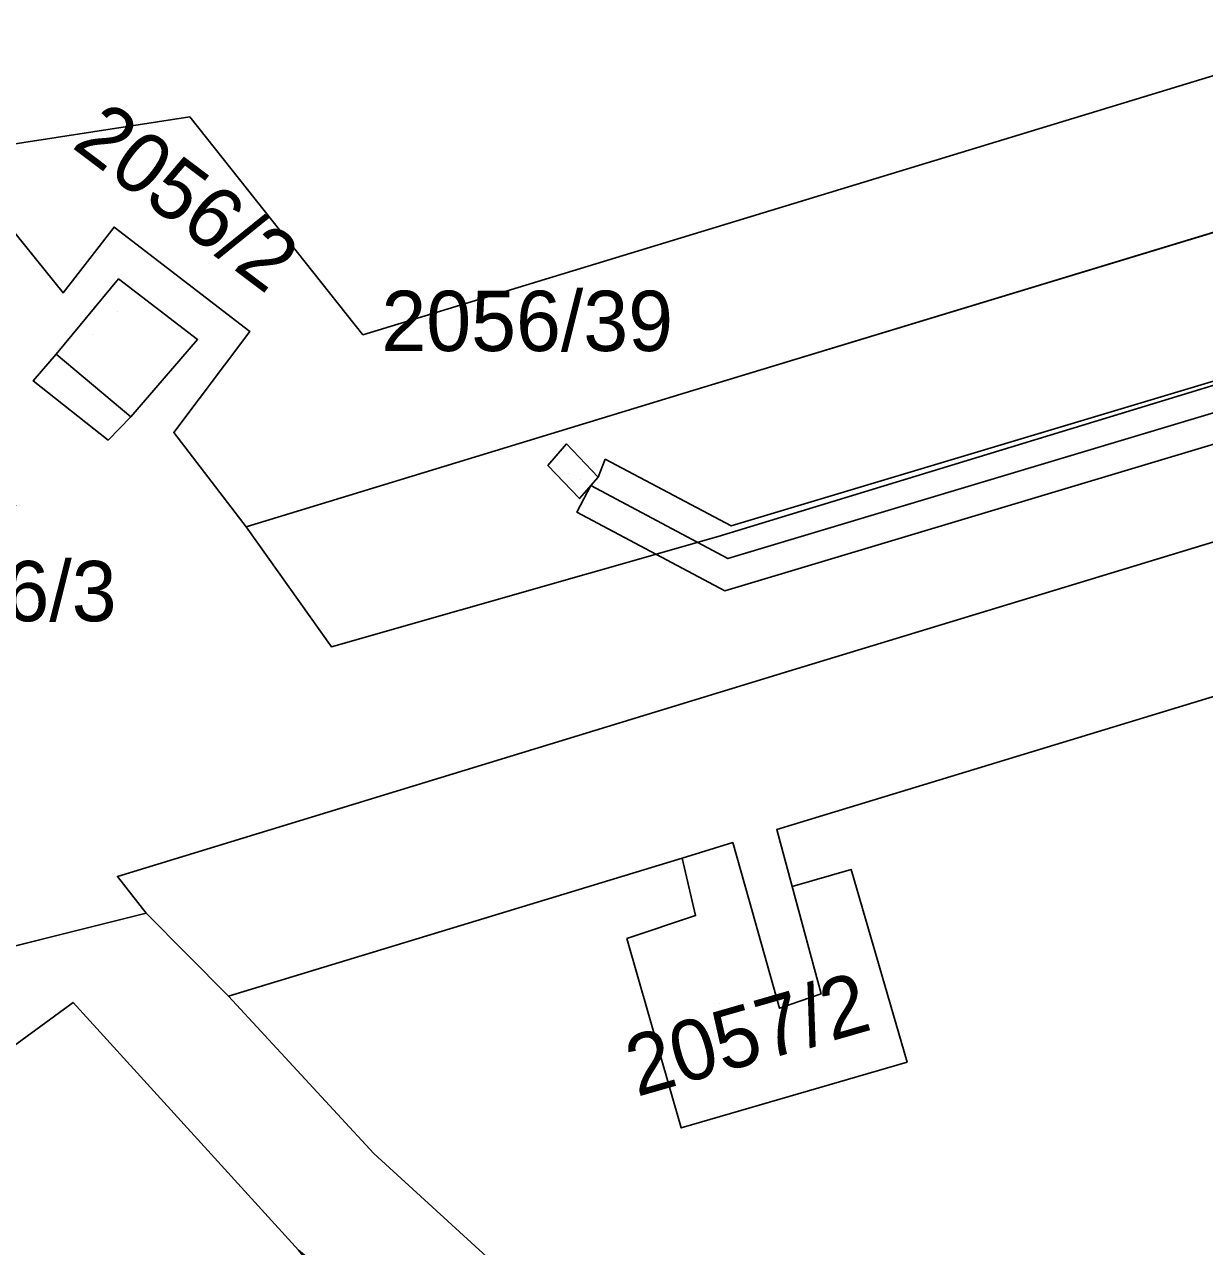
# Model space of a CAD drawing. Extents: x -263423 to -261326, y -1240067 to -1237864.
# Drawn here: x -262366.61 to -262327.49, y -1239447.04 to -1239406.52 of the extents above; entities that cross this region are included whole.
import ezdxf

# ---------------------------------------------------------------- set-up
doc = ezdxf.new("R2010")
doc.units = 0
for name, color, linetype in [('body_kn', 7, 'Continuous'), ('kladpar_druhypozemkov', 7, 'Continuous'), ('kladpar_hranice', 7, 'Continuous'), ('kladpar_parcelnecisla', 7, 'Continuous'), ('kladpar_plochy', 7, 'Continuous'), ('kladpar_sipky', 7, 'Continuous'), ('tarchy_linie', 7, 'Continuous'), ('zappar_hrandruhpozemk', 7, 'Continuous')]:
    doc.layers.add(name, color=color, linetype=linetype)

msp = doc.modelspace()

# ---------------------------------------------------------------- linework, layer by layer
at = {"layer": 'body_kn'}
for p, q in [((-262361.13, -1239409.58), (-262361.13, -1239409.58)), ((-262363.64, -1239413.24), (-262363.64, -1239413.24)), ((-262363.49, -1239414.96), (-262363.49, -1239414.96)), ((-262365.33, -1239415.42), (-262365.33, -1239415.42)), ((-262359.14, -1239416.7), (-262359.14, -1239416.7)), ((-262355.39, -1239416.81), (-262355.39, -1239416.81)), ((-262360.87, -1239416.97), (-262360.87, -1239416.97)), ((-262360.87, -1239416.97), (-262360.87, -1239416.97)), ((-262365.56, -1239417.45), (-262365.56, -1239417.45)), ((-262365.56, -1239417.45), (-262365.56, -1239417.45)), ((-262366.32, -1239418.34), (-262366.32, -1239418.34)), ((-262344.71, -1239418.73), (-262344.71, -1239418.73)), ((-262363.08, -1239419.53), (-262363.08, -1239419.53)), ((-262361.66, -1239420.05), (-262361.66, -1239420.05)), ((-262363.83, -1239420.3), (-262363.83, -1239420.3)), ((-262348.64, -1239420.43), (-262348.64, -1239420.43)), ((-262347.36, -1239420.93), (-262347.36, -1239420.93)), ((-262347.36, -1239420.93), (-262347.36, -1239420.93)), ((-262349.26, -1239421.14), (-262349.26, -1239421.14)), ((-262349.26, -1239421.14), (-262349.26, -1239421.14)), ((-262347.59, -1239421.53), (-262347.59, -1239421.53)), ((-262347.83, -1239421.81), (-262347.83, -1239421.81)), ((-262347.83, -1239421.81), (-262347.83, -1239421.81)), ((-262348.21, -1239422.24), (-262348.21, -1239422.24)), ((-262348.3, -1239422.69), (-262348.3, -1239422.69)), ((-262359.26, -1239423.18), (-262359.26, -1239423.18)), ((-262343.18, -1239423.15), (-262343.18, -1239423.15)), ((-262343.61, -1239423.5), (-262343.61, -1239423.5)), ((-262343.29, -1239424.23), (-262343.29, -1239424.23)), ((-262343.39, -1239425.3), (-262343.39, -1239425.3)), ((-262356.43, -1239427.16), (-262356.43, -1239427.16)), ((-262341.27, -1239427.97), (-262341.27, -1239427.97)), ((-262341.67, -1239433.22), (-262341.67, -1239433.22)), ((-262343.13, -1239433.65), (-262343.13, -1239433.65)), ((-262344.81, -1239434.17), (-262344.81, -1239434.17)), ((-262339.21, -1239434.54), (-262339.21, -1239434.54)), ((-262363.53, -1239434.77), (-262363.53, -1239434.77)), ((-262363.53, -1239434.77), (-262363.53, -1239434.77)), ((-262341.16, -1239435.1), (-262341.16, -1239435.1)), ((-262341.16, -1239435.1), (-262341.16, -1239435.1)), ((-262342.6, -1239435.52), (-262342.6, -1239435.52)), ((-262362.57, -1239435.99), (-262362.57, -1239435.99)), ((-262344.36, -1239436.07), (-262344.36, -1239436.07)), ((-262346.64, -1239436.83), (-262346.64, -1239436.83)), ((-262359.85, -1239438.74), (-262359.85, -1239438.74)), ((-262359.85, -1239438.74), (-262359.85, -1239438.74)), ((-262340.2, -1239438.67), (-262340.2, -1239438.67)), ((-262365, -1239438.95), (-262365, -1239438.95)), ((-262341.58, -1239439.14), (-262341.58, -1239439.14)), ((-262337.35, -1239440.93), (-262337.35, -1239440.93)), ((-262344.84, -1239443.11), (-262344.84, -1239443.11)), ((-262355.03, -1239443.96), (-262355.03, -1239443.96))]:
    msp.add_line(p, q, dxfattribs=at)
at = {"layer": 'kladpar_druhypozemkov'}
for p, q in [((-262364.34, -1239416.8), (-262364.34, -1239416.8)), ((-262348.18, -1239421.6), (-262348.18, -1239421.6)), ((-262343.57, -1239439), (-262343.57, -1239439))]:
    msp.add_line(p, q, dxfattribs=at)
at = {"layer": 'kladpar_hranice'}
for points in [[(-262366.18, -1239401.59), (-262336.05, -1239392.73), (-262319.25, -1239386.87), (-262302.91, -1239379.81), (-262299.84, -1239383.81), (-262295.63, -1239386.64), (-262290.74, -1239387.97), (-262285.71, -1239387.69), (-262283.91, -1239395.07), (-262324.1, -1239407.27), (-262355.39, -1239416.81), (-262361.13, -1239409.58), (-262368.79, -1239410.77), (-262366.18, -1239401.59)], [(-262270.85, -1239396.28), (-262224.81, -1239382.3), (-262223.72, -1239387.01), (-262239.08, -1239391.69), (-262276.13, -1239402.95), (-262304.04, -1239411.42), (-262343.61, -1239423.5)], [(-262363.64, -1239413.24), (-262359.14, -1239416.7), (-262361.66, -1239420.05), (-262359.26, -1239423.18), (-262356.43, -1239427.16), (-262343.61, -1239423.5), (-262304.04, -1239411.42), (-262276.13, -1239402.95), (-262239.08, -1239391.69), (-262223.72, -1239387.01), (-262222.44, -1239391.89), (-262275.41, -1239407.91), (-262341.27, -1239427.97), (-262363.53, -1239434.77)], [(-262359.85, -1239438.74), (-262362.57, -1239435.99), (-262363.53, -1239434.77), (-262341.27, -1239427.97), (-262275.41, -1239407.91), (-262222.44, -1239391.89), (-262220.93, -1239396.45), (-262268.15, -1239410.83), (-262271.9, -1239411.97), (-262274.59, -1239412.78), (-262341.67, -1239433.22), (-262341.16, -1239435.1), (-262340.2, -1239438.67), (-262341.58, -1239439.14), (-262342.6, -1239435.52), (-262343.13, -1239433.65), (-262344.81, -1239434.17), (-262359.85, -1239438.74)], [(-262283.91, -1239395.07), (-262282.74, -1239399.91), (-262344.71, -1239418.73), (-262359.26, -1239423.18), (-262361.66, -1239420.05), (-262359.14, -1239416.7), (-262363.64, -1239413.24), (-262365.33, -1239415.42), (-262368.87, -1239411.03), (-262368.79, -1239410.77), (-262361.13, -1239409.58), (-262355.39, -1239416.81), (-262324.1, -1239407.27), (-262283.91, -1239395.07)], [(-262343.61, -1239423.5), (-262356.43, -1239427.16), (-262359.26, -1239423.18), (-262344.71, -1239418.73), (-262282.74, -1239399.91), (-262270.85, -1239396.28)], [(-262363.53, -1239434.77), (-262362.57, -1239435.99), (-262369.47, -1239437.71), (-262369.84, -1239437.41), (-262371.2, -1239434.23), (-262375.47, -1239429.86), (-262375.98, -1239430), (-262376.33, -1239430.08), (-262377.98, -1239427.75), (-262378.35, -1239427.14), (-262379.19, -1239426.25), (-262378.65, -1239424.55), (-262375.2, -1239423.96), (-262376.08, -1239427.01), (-262373.31, -1239426.46), (-262372.48, -1239423.56), (-262366.9, -1239422.48), (-262370.73, -1239417.47), (-262368.87, -1239411.03), (-262365.33, -1239415.42), (-262363.64, -1239413.24)], [(-262359.85, -1239438.74), (-262344.81, -1239434.17), (-262344.36, -1239436.07), (-262346.64, -1239436.83), (-262344.84, -1239443.11), (-262337.35, -1239440.93), (-262339.21, -1239434.54), (-262341.16, -1239435.1), (-262341.67, -1239433.22), (-262274.59, -1239412.78)], [(-262360.87, -1239416.97), (-262363.08, -1239419.53), (-262363.83, -1239420.3), (-262366.32, -1239418.34), (-262365.56, -1239417.45), (-262363.49, -1239414.96), (-262360.87, -1239416.97)], [(-262363.49, -1239414.96), (-262365.56, -1239417.45), (-262366.32, -1239418.34), (-262363.83, -1239420.3), (-262363.08, -1239419.53), (-262360.87, -1239416.97), (-262363.49, -1239414.96)], [(-262348.21, -1239422.24), (-262347.59, -1239421.53), (-262348.64, -1239420.43), (-262349.26, -1239421.14), (-262348.21, -1239422.24)], [(-262349.26, -1239421.14), (-262348.64, -1239420.43), (-262347.59, -1239421.53), (-262348.21, -1239422.24), (-262349.26, -1239421.14)], [(-262341.16, -1239435.1), (-262339.21, -1239434.54), (-262337.35, -1239440.93), (-262344.84, -1239443.11), (-262346.64, -1239436.83), (-262344.36, -1239436.07), (-262344.81, -1239434.17), (-262343.13, -1239433.65), (-262342.6, -1239435.52), (-262341.58, -1239439.14), (-262340.2, -1239438.67), (-262341.16, -1239435.1)], [(-262369.47, -1239437.71), (-262362.57, -1239435.99), (-262359.85, -1239438.74), (-262355.03, -1239443.96), (-262349.73, -1239448.8), (-262338.94, -1239454.13), (-262327.32, -1239456.65), (-262306.23, -1239459.5), (-262296.59, -1239461.27), (-262297.94, -1239461.66), (-262305.71, -1239463.67), (-262327.95, -1239460.58), (-262341.37, -1239457.51), (-262352.08, -1239451.67), (-262357.52, -1239447.16), (-262365, -1239438.95), (-262367.14, -1239440.52), (-262369.84, -1239437.41), (-262369.47, -1239437.71)], [(-262378.54, -1239440.24), (-262369.84, -1239437.41), (-262367.14, -1239440.52), (-262365, -1239438.95), (-262357.52, -1239447.16), (-262354.76, -1239450.54), (-262352.76, -1239459.97), (-262342.89, -1239471.11), (-262343.98, -1239472.44), (-262365.57, -1239456.11), (-262378.54, -1239440.24)], [(-262349.73, -1239448.8), (-262355.03, -1239443.96), (-262359.85, -1239438.74)]]:
    msp.add_lwpolyline(points, dxfattribs=at)
at = {"layer": 'kladpar_plochy'}
for p, q in [((-262344.71, -1239418.73), (-262282.74, -1239399.91)), ((-262275.41, -1239407.91), (-262341.27, -1239427.97)), ((-262368.87, -1239411.03), (-262365.33, -1239415.42)), ((-262343.61, -1239423.5), (-262304.04, -1239411.42)), ((-262304.04, -1239411.42), (-262343.61, -1239423.5)), ((-262365.33, -1239415.42), (-262363.64, -1239413.24)), ((-262363.64, -1239413.24), (-262359.14, -1239416.7)), ((-262363.49, -1239414.96), (-262365.56, -1239417.45)), ((-262360.87, -1239416.97), (-262363.49, -1239414.96)), ((-262359.14, -1239416.7), (-262361.66, -1239420.05)), ((-262363.08, -1239419.53), (-262360.87, -1239416.97)), ((-262365.56, -1239417.45), (-262366.32, -1239418.34)), ((-262366.32, -1239418.34), (-262363.83, -1239420.3)), ((-262359.26, -1239423.18), (-262344.71, -1239418.73)), ((-262363.83, -1239420.3), (-262363.08, -1239419.53)), ((-262361.66, -1239420.05), (-262359.26, -1239423.18)), ((-262348.64, -1239420.43), (-262349.26, -1239421.14)), ((-262347.59, -1239421.53), (-262348.64, -1239420.43)), ((-262349.26, -1239421.14), (-262348.21, -1239422.24)), ((-262348.21, -1239422.24), (-262347.59, -1239421.53)), ((-262359.26, -1239423.18), (-262356.43, -1239427.16)), ((-262356.43, -1239427.16), (-262359.26, -1239423.18)), ((-262356.43, -1239427.16), (-262343.61, -1239423.5)), ((-262343.61, -1239423.5), (-262356.43, -1239427.16)), ((-262341.27, -1239427.97), (-262363.53, -1239434.77)), ((-262363.53, -1239434.77), (-262362.57, -1239435.99)), ((-262362.57, -1239435.99), (-262369.47, -1239437.71))]:
    msp.add_line(p, q, dxfattribs=at)
for points in [[(-262366.18, -1239401.59), (-262336.05, -1239392.73), (-262319.25, -1239386.87), (-262302.91, -1239379.81), (-262299.84, -1239383.81), (-262295.63, -1239386.64), (-262290.74, -1239387.97), (-262285.71, -1239387.69), (-262283.91, -1239395.07), (-262324.1, -1239407.27), (-262355.39, -1239416.81), (-262361.13, -1239409.58), (-262368.79, -1239410.77)], [(-262359.85, -1239438.74), (-262362.57, -1239435.99), (-262363.53, -1239434.77), (-262341.27, -1239427.97), (-262275.41, -1239407.91), (-262222.44, -1239391.89), (-262220.93, -1239396.45), (-262268.15, -1239410.83), (-262271.9, -1239411.97), (-262274.59, -1239412.78), (-262341.67, -1239433.22), (-262341.16, -1239435.1), (-262340.2, -1239438.67), (-262341.58, -1239439.14), (-262342.6, -1239435.52), (-262343.13, -1239433.65), (-262344.81, -1239434.17)], [(-262283.91, -1239395.07), (-262282.74, -1239399.91), (-262344.71, -1239418.73), (-262359.26, -1239423.18), (-262361.66, -1239420.05), (-262359.14, -1239416.7), (-262363.64, -1239413.24), (-262365.33, -1239415.42), (-262368.87, -1239411.03), (-262368.79, -1239410.77), (-262361.13, -1239409.58), (-262355.39, -1239416.81), (-262324.1, -1239407.27)], [(-262360.87, -1239416.97), (-262363.08, -1239419.53), (-262363.83, -1239420.3), (-262366.32, -1239418.34), (-262365.56, -1239417.45), (-262363.49, -1239414.96)], [(-262349.26, -1239421.14), (-262348.64, -1239420.43), (-262347.59, -1239421.53), (-262348.21, -1239422.24)], [(-262341.16, -1239435.1), (-262339.21, -1239434.54), (-262337.35, -1239440.93), (-262344.84, -1239443.11), (-262346.64, -1239436.83), (-262344.36, -1239436.07), (-262344.81, -1239434.17), (-262343.13, -1239433.65), (-262342.6, -1239435.52), (-262341.58, -1239439.14), (-262340.2, -1239438.67)], [(-262369.47, -1239437.71), (-262362.57, -1239435.99), (-262359.85, -1239438.74), (-262355.03, -1239443.96), (-262349.73, -1239448.8), (-262338.94, -1239454.13), (-262327.32, -1239456.65), (-262306.23, -1239459.5), (-262296.59, -1239461.27), (-262297.94, -1239461.66), (-262305.71, -1239463.67), (-262327.95, -1239460.58), (-262341.37, -1239457.51), (-262352.08, -1239451.67), (-262357.52, -1239447.16), (-262365, -1239438.95), (-262367.14, -1239440.52), (-262369.84, -1239437.41)], [(-262378.54, -1239440.24), (-262369.84, -1239437.41), (-262367.14, -1239440.52), (-262365, -1239438.95), (-262357.52, -1239447.16), (-262354.76, -1239450.54), (-262352.76, -1239459.97), (-262342.89, -1239471.11), (-262343.98, -1239472.44), (-262365.57, -1239456.11)]]:
    msp.add_lwpolyline(points, close=True, dxfattribs=at)
msp.add_lwpolyline([(-262349.73, -1239448.8), (-262355.03, -1239443.96), (-262359.85, -1239438.74), (-262344.81, -1239434.17), (-262344.36, -1239436.07), (-262346.64, -1239436.83), (-262344.84, -1239443.11), (-262337.35, -1239440.93), (-262339.21, -1239434.54), (-262341.16, -1239435.1), (-262341.67, -1239433.22), (-262274.59, -1239412.78)], dxfattribs=at)
at = {"layer": 'kladpar_sipky'}
for p, q in [((-262363.51, -1239416.03), (-262363.51, -1239416.03)), ((-262348.57, -1239421.4), (-262348.57, -1239421.4))]:
    msp.add_line(p, q, dxfattribs=at)
at = {"layer": 'tarchy_linie'}
for points in [[(-262347.36, -1239420.93), (-262343.18, -1239423.15), (-262223.8, -1239387.31), (-262214.9, -1239384.8), (-262208.71, -1239382.71), (-262122.75, -1239356.59), (-262120.2, -1239351.1), (-262121.06, -1239350.52), (-262120.36, -1239350.31), (-262120.58, -1239349.63), (-262121.09, -1239348.08), (-262117.68, -1239350.4), (-262121.31, -1239358.25), (-262208.09, -1239384.61), (-262214.31, -1239386.71), (-262223.24, -1239389.23), (-262343.39, -1239425.3), (-262348.3, -1239422.69), (-262347.83, -1239421.81), (-262347.59, -1239421.53), (-262347.36, -1239420.93)], [(-262347.83, -1239421.81), (-262343.29, -1239424.23), (-262223.52, -1239388.27), (-262214.6, -1239385.76), (-262208.4, -1239383.66), (-262122.03, -1239357.42), (-262118.94, -1239350.75), (-262120.58, -1239349.63)]]:
    msp.add_lwpolyline(points, dxfattribs=at)
at = {"layer": 'zappar_hrandruhpozemk'}
msp.add_line((-262365.56, -1239417.45), (-262363.08, -1239419.53), dxfattribs=at)
msp.add_line((-262365.56, -1239417.45), (-262363.08, -1239419.53), dxfattribs=at)

# ---------------------------------------------------------------- texts
at = {"layer": 'kladpar_parcelnecisla'}
for s, rotation, p in [('2056/2', 323, (-262365.083, -1239410.573)), ('2057/2', 16, (-262346.311, -1239442.087))]:
    msp.add_text(s, height=2, rotation=rotation, dxfattribs=at).set_placement(p)
for s, p in [('2056/39', (-262354.777, -1239417.35)), ('2056/3', (-262371.736, -1239426.31))]:
    msp.add_text(s, height=2, dxfattribs=at).set_placement(p)

doc.saveas('drawing.dxf')
